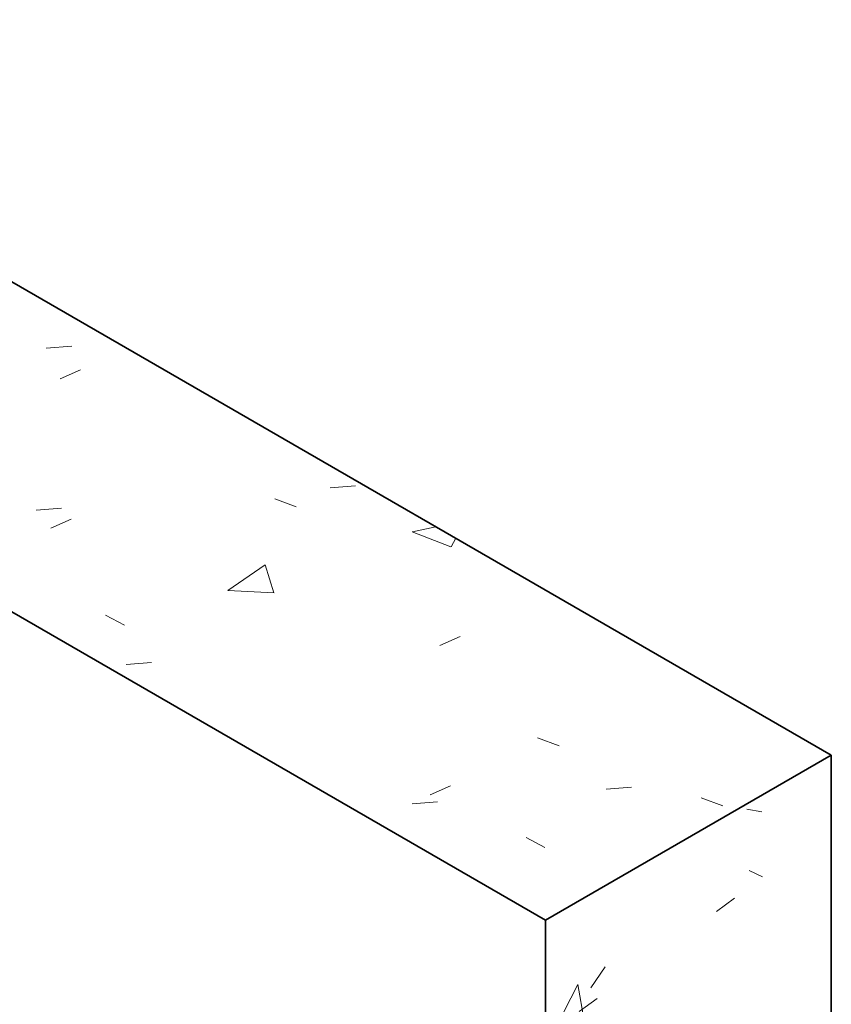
# Model space of a CAD drawing. Header units: inches. Extents: x -4136 to 1945, y -6639 to 12387.
# Tile 282 of 656: x -1216 to -1196, y 6232 to 6256. Entities that reach past the tile are written whole.
import ezdxf

# ---------------------------------------------------------------- set-up
doc = ezdxf.new("R2010")
doc.units = ezdxf.units.IN
doc.header["$MEASUREMENT"] = 0
doc.layers.add('A-WALL-PATT', color=7, linetype='Continuous', lineweight=18)
doc.layers.add('S-FNDN', color=7, linetype='Continuous', lineweight=9)

msp = doc.modelspace()

# ---------------------------------------------------------------- hatches: boundary and pattern name
at = {"layer": 'A-WALL-PATT', "true_color": 0x7e7e7e}
h = msp.add_hatch(dxfattribs=at)
h.set_pattern_fill('FP_14', color=8, style=0, pattern_type=2)
h.set_pattern_definition([(34.53, (-1208.802, 6192.755), (13.7713, -0.6954), [1.124, -12.359]), (357.108, (-1208.802, 6192.755), (-2.6637, 8.338), [1.149, -12.64]), (107.72, (-1207.654, 6192.697), (11.1068, 7.643), [0.729, -8.024]), (31.036, (-1208.802, 6194.972), (20.4914, -1.8348), [1.745, -19.198]), (101.392, (-1207.094, 6194.819), (17.9457, 10.7984), [1.074, -11.813]), (354.883, (-1208.802, 6194.972), (17.9456, 10.7985), [1.714, -18.859]), (12.496, (-1206.882, 6194.418), (11.46016, -4.4631), [1.377, -15.147]), (338.723, (-1206.882, 6194.418), (4.6715, 8.0388), [1.025, -11.274]), (59.836, (-1205.927, 6194.046), (16.1319, 3.5752), [0.775, -8.523]), (23.894, (-1208.802, 6192.755), (0.23347, 3.6898), [0.55, -10.313, 0.55, -10.613, -11.037]), (23.894, (-1208.802, 6192.755), (0.23347, 3.6898), [-22.025, 0.55, -10.488]), (4.347, (-1208.802, 6192.755), (5.05111, 4.37244), [0.63, -6.663, 0.63, -11.531, -4.82]), (4.347, (-1208.802, 6192.755), (5.05111, 4.37244), [-19.453, 0.63, -4.19]), (339.806, (-1213.083, 6192.755), (10.24956, -0.25055), [0.569, -3.744, 0.569, -12.889, -17.858]), (339.806, (-1213.083, 6192.755), (10.24956, -0.25055), [-17.771, 0.569, -17.288]), (332.119, (-1215.003, 6192.755), (11.1976, 1.10937), [0.528, -4.676, 0.528, -7.767, -11.771]), (332.119, (-1215.003, 6192.755), (11.1976, 1.10937), [-13.5, 0.528, -11.242])])
h.paths.add_polyline_path([(-1203.14041, 6233.94144), (-1196.06934, 6238.02392), (-1227.58172, 6256.2176), (-1234.65279, 6252.13511), (-1207.83725, 6236.65316)], flags=0)
h = msp.add_hatch(dxfattribs=at)
h.set_pattern_fill('FP_15', color=8, style=0, pattern_type=2)
h.set_pattern_definition([(62.892, (-1241.639, 6270.671), (9.7382, 4.6381), [1.436, -15.8]), (25.47, (-1241.639, 6270.671), (-1.8834, 10.7044), [0.899, -9.887]), (99.981, (-1240.828, 6271.058), (7.8537, 15.3424), [0.906, -9.963]), (60.684, (-1241.639, 6273.807), (14.4891, 5.7708), [2.16, -23.757]), (96.106, (-1240.432, 6274.287), (12.6894, 22.597), [1.41, -15.512]), (21.716, (-1241.639, 6273.807), (12.6896, 22.597), [1.3, -14.297]), (45.584, (-1240.282, 6273.807), (8.10354, -1.63293), [1.358, -14.941]), (348.607, (-1240.282, 6273.807), (3.3034, 13.275), [0.689, -7.578]), (76.026, (-1239.606, 6273.67), (11.4069, 11.642), [1.14, -12.54]), (55.653, (-1241.639, 6270.671), (0.16523, 5.31442), [0.63, -11.817, 0.63, -12.161, -12.648]), (55.653, (-1241.639, 6270.671), (0.16523, 5.31442), [-25.238, 0.63, -12.018]), (36.106, (-1241.639, 6270.671), (3.57124, 8.24512), [0.55, -5.814, 0.55, -10.063, -4.207]), (36.106, (-1241.639, 6270.671), (3.57124, 8.24512), [-16.977, 0.55, -3.657]), (351.006, (-1244.667, 6268.923), (7.24703, 3.83117), [0.383, -2.516, 0.383, -8.66, -11.999]), (351.006, (-1244.667, 6268.923), (7.24703, 3.83117), [-11.941, 0.383, -11.616]), (334.325, (-1246.024, 6268.139), (7.9174, 6.141), [0.367, -3.243, 0.367, -5.387, -8.163]), (334.325, (-1246.024, 6268.139), (7.9174, 6.141), [-9.363, 0.367, -7.797])])
h.paths.add_polyline_path([(-1203.14041, 6207.13286), (-1196.06934, 6211.21534), (-1196.06934, 6238.02392), (-1203.14041, 6233.94144), (-1203.14041, 6221.76639)], flags=0)

# ---------------------------------------------------------------- linework, layer by layer
at = {"layer": 'S-FNDN', "lineweight": 35}
for p, q in [((-1196.06934, 6238.02392), (-1227.58172, 6256.2176)), ((-1234.65279, 6252.13511), (-1203.14041, 6233.94144)), ((-1203.14041, 6233.94144), (-1196.06934, 6238.02392)), ((-1196.06934, 6211.21534), (-1196.06934, 6238.02392)), ((-1203.14041, 6233.94144), (-1203.14041, 6207.13286))]:
    msp.add_line(p, q, dxfattribs=at)

doc.saveas('drawing.dxf')
